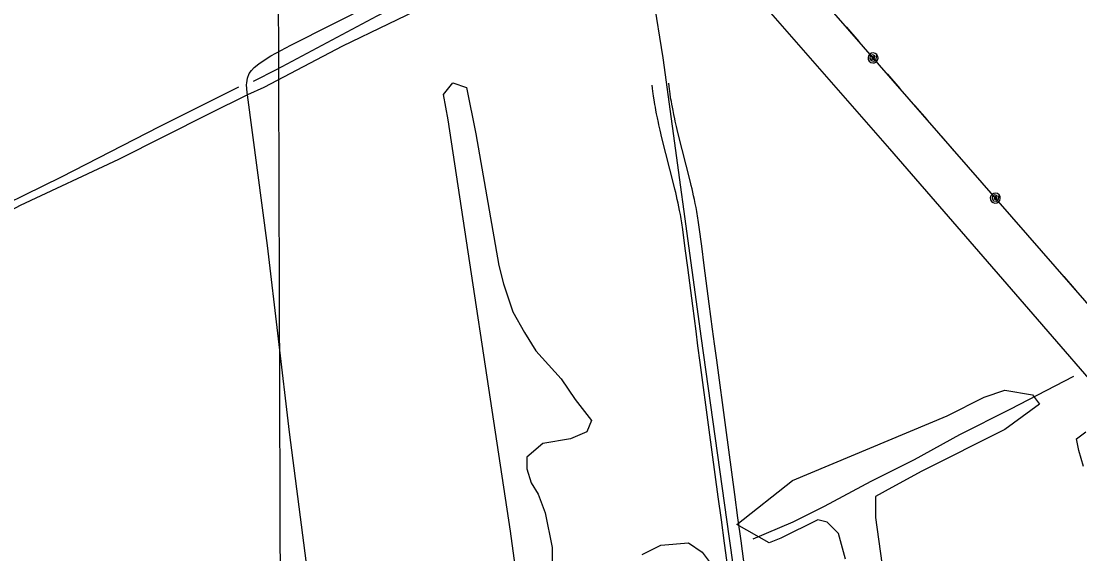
# Model space of a CAD drawing. Extents: x 3392644 to 3430565, y 576657 to 602123.
# Drawn here: x 3401526 to 3403426, y 599250 to 600207 of the extents above; entities that cross this region are included whole.
import ezdxf

# ---------------------------------------------------------------- set-up
doc = ezdxf.new("R2010")
doc.units = 0
for name, color, linetype in [('V-DTCH-CNTR', 7, 'Continuous'), ('V-GRID-MAJR', 7, 'Continuous'), ('V-RAIL-TRAK', 7, 'Continuous'), ('V-ROAD-CNTR', 7, 'Continuous'), ('V-SITE-VEGE', 7, 'Continuous'), ('V-TOPO-SHOR', 7, 'Continuous'), ('V-UTIL-LINE', 7, 'Continuous')]:
    doc.layers.add(name, color=color, linetype=linetype)

msp = doc.modelspace()

# ---------------------------------------------------------------- linework, layer by layer
at = {"layer": 'V-DTCH-CNTR'}
for points in [[(3402266.2830000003, 600241.157), (3402102.269, 600161.947), (3401961.2770000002, 600087.576), (3401931.796, 600074.636), (3401863.396, 600040.584), (3401700.075, 599958.582), (3401523.502, 599875.907), (3401288.9760000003, 599750.096), (3401166.12, 599679.876), (3401165.42, 599677.089), (3401164.711, 599671.51), (3401164.701, 599664.539), (3401206.679, 599342.988), (3401267.3140000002, 598923.081), (3401322.518, 598516.586), (3401327.859, 598462.42), (3401340.896, 598330.209), (3401388.471, 598018.414), (3401437.994, 597624.327)], [(3402253.3170000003, 597599.637), (3402217.5160000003, 597864.691), (3402174.858, 598196.7000000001), (3402128.758, 598553.822), (3402087.181, 598864.084), (3402085.389, 598877.466), (3402081.418, 598906.916), (3402053.031, 599117.409), (3402007.619, 599468.951), (3401967.756, 599803.745), (3401931.796, 600074.636), (3401931.275, 600078.562), (3401929.9050000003, 600092.511), (3401930.608, 600095.997), (3401932.017, 600104.363), (3401934.8200000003, 600112.725), (3401939.015, 600118.2980000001), (3401943.9050000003, 600123.868), (3401952.286, 600130.129), (3401965.551, 600139.1730000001), (3401973.927, 600144.735), (3402009.525, 600163.501), (3402159.586, 600239.25), (3402176.91649022, 600247.5323413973)], [(3402660.6089020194, 600249.2911366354), (3402677.796, 600140.916), (3402746.7260000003, 599636.794), (3402796.367, 599282.091), (3402873.599, 598736.072), (3402941.159, 598247.308), (3402992.105, 597838.157), (3403038.928, 597468.1)]]:
    msp.add_lwpolyline(points, dxfattribs=at)
at = {"layer": 'V-GRID-MAJR'}
msp.add_spline([(3402048.6720000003, 582063.4890000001), (3402028.4020000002, 588122.6730000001), (3402008.125, 594183.791), (3401987.849, 600244.93), (3401987.843, 600246.845)], degree=3, dxfattribs=at)
at = {"layer": 'V-RAIL-TRAK'}
msp.add_lwpolyline([(3402846.294490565, 600249.9663238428), (3402854.035, 600240.961), (3403084.5840000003, 599977.348), (3403333.994, 599689.903), (3403492.5810000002, 599506.218), (3403669.339, 599305.702), (3403899.887, 599039.991), (3404014.46, 598907.485), (3404219.858, 598671.218), (3404363.079, 598507.861), (3404468.577, 598390.074), (3404516.793, 598340.2880000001), (3404562.914, 598294.005), (3404613.928, 598243.513), (3404659.359, 598201.433)], dxfattribs=at)
at = {"layer": 'V-ROAD-CNTR'}
for points in [[(3402799.5283632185, 599186.2456009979), (3402788.4603853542, 599269.48943451), (3402782.91239645, 599311.098351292), (3402777.3244076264, 599352.6992680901), (3402761.048440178, 599473.2190270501), (3402744.7694727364, 599593.75378598), (3402740.7674807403, 599623.6587261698), (3402737.31248765, 599649.8356738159), (3402731.3374996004, 599695.6285822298), (3402722.41751744, 599764.2934449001), (3402717.919526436, 599798.6003762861), (3402713.363535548, 599832.870307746), (3402712.811536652, 599836.8682997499), (3402712.2405377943, 599840.7842919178), (3402711.650538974, 599844.63828421), (3402711.044540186, 599848.4272766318), (3402710.42254143, 599852.1592691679), (3402709.7875427, 599855.832261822), (3402709.1435439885, 599859.4282546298), (3402707.8065466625, 599866.565240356), (3402706.443549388, 599873.459226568), (3402705.060552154, 599880.139213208), (3402703.6685549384, 599886.611200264), (3402702.27255773, 599892.882187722), (3402700.880560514, 599898.9611755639), (3402699.4985632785, 599904.8521637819), (3402698.145565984, 599910.501152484), (3402675.598611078, 599999.7899739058), (3402674.2326138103, 600005.506962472), (3402672.988616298, 600010.8169518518), (3402671.843618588, 600015.804941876), (3402670.7906206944, 600020.4879325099), (3402669.818622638, 600024.9059236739), (3402668.0646261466, 600033.1559071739), (3402666.5906290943, 600040.415892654), (3402665.356631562, 600046.78787991), (3402664.3226336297, 600052.3778687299), (3402663.4536353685, 600057.281858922), (3402662.724636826, 600061.581850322), (3402662.1066380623, 600065.371842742), (3402661.091640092, 600071.9578295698), (3402660.3766415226, 600076.933819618), (3402659.866642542, 600080.695812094), (3402659.156643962, 600086.305800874), (3402658.5146452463, 600091.8597897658)], [(3402829.264303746, 599190.2095930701), (3402818.198325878, 599273.44942659), (3402812.646336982, 599315.0783433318), (3402807.0563481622, 599356.703260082), (3402790.778380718, 599477.235019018), (3402774.5014132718, 599597.751777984), (3402770.505421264, 599627.610718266), (3402767.0564281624, 599653.739666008), (3402761.085440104, 599699.500574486), (3402752.165457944, 599768.175437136), (3402747.6614669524, 599802.526368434), (3402743.0914760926, 599836.89829969), (3402742.513477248, 599841.084291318), (3402741.910478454, 599845.2162830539), (3402741.2904796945, 599849.2742749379), (3402740.6524809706, 599853.2632669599), (3402739.998482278, 599857.1812591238), (3402739.3334836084, 599861.030251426), (3402738.6534849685, 599864.8322438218), (3402737.2664877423, 599872.2372290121), (3402735.8474905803, 599879.4092146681), (3402734.4144934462, 599886.3352008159), (3402732.974496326, 599893.0251874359), (3402731.536499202, 599899.4881745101), (3402730.1065020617, 599905.7351620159), (3402728.690504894, 599911.7721499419), (3402727.27750772, 599917.6691381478), (3402704.7325528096, 600006.94795959), (3402703.4265554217, 600012.4149486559), (3402702.21255785, 600017.5949382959), (3402701.0975600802, 600022.4509285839), (3402700.0745621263, 600027.001919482), (3402699.1405639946, 600031.24791099), (3402697.436567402, 600039.2598949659), (3402696.0185702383, 600046.251880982), (3402694.83257261, 600052.3698687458), (3402693.84257459, 600057.7218580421), (3402693.013576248, 600062.4058486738), (3402692.3185776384, 600066.5038404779), (3402691.736578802, 600070.069833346), (3402690.765580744, 600076.3758207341), (3402690.088582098, 600081.0838113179), (3402689.61258305, 600084.5958042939), (3402688.9385843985, 600089.9117936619), (3402688.316585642, 600095.301782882)]]:
    msp.add_lwpolyline(points, dxfattribs=at)
at = {"layer": 'V-SITE-VEGE'}
for points in [[(3402420.7970000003, 599058.23), (3402424.944, 599099.743), (3402424.944, 599137.107), (3402404.204, 599290.705), (3402292.203, 600029.644), (3402283.906, 600075.308), (3402300.4990000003, 600096.0650000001), (3402325.3880000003, 600087.762)], [(3402325.3880000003, 600087.762), (3402341.981, 600004.736), (3402383.4620000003, 599768.108), (3402391.7600000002, 599734.9), (3402408.3510000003, 599685.082), (3402429.093, 599647.718), (3402449.833, 599614.51), (3402495.463, 599564.6950000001), (3402520.352, 599527.333), (3402549.3880000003, 599489.971), (3402541.092, 599469.213), (3402512.055, 599456.759), (3402462.2770000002, 599448.456), (3402433.24, 599423.5480000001), (3402433.24, 599402.792), (3402441.537, 599377.882), (3402453.98, 599357.128), (3402466.426, 599323.915), (3402478.8680000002, 599261.6460000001), (3402478.8680000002, 599236.738)], [(3403005.687, 599240.889), (3402993.241, 599286.554), (3402972.501, 599307.31), (3402955.91, 599311.461), (3402889.539, 599278.251), (3402868.7970000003, 599269.948), (3402810.723, 599303.159), (3402910.279, 599382.035), (3403188.207, 599498.272), (3403254.576, 599531.482), (3403291.909, 599543.936), (3403341.688, 599535.633), (3403354.132, 599519.028), (3403291.909, 599473.3640000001), (3403142.575, 599398.6410000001), (3403088.649, 599369.582), (3403059.613, 599352.976), (3403059.613, 599315.613), (3403213.094, 598207.206)], [(3403432.947, 599406.943), (3403424.65, 599436.002), (3403420.503, 599456.759), (3403437.092, 599469.213)], [(3402640.647, 599249.192), (3402673.833, 599265.797), (3402723.612, 599269.948), (3402748.501, 599253.341), (3402760.9450000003, 599236.738)]]:
    msp.add_lwpolyline(points, dxfattribs=at)
at = {"layer": 'V-TOPO-SHOR'}
for points in [[(3402227.607347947, 600247.7166627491), (3402164.168, 600215.709), (3401984.546, 600120.358), (3401941.915, 600098.784)], [(3401916.061, 600088.356), (3401773.487, 600017.38), (3401597.365, 599926.912), (3401433.132, 599846.198), (3401266.792, 599759.203), (3401173.1410000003, 599711.884)], [(3403415.328, 599568.412), (3403300.773, 599509.292), (3403210.671, 599464.087), (3403128.9420000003, 599418.8690000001), (3403051.411, 599379.924), (3402967.588, 599335.405), (3402911.012, 599306.89), (3402839.078, 599276.31)]]:
    msp.add_lwpolyline(points, dxfattribs=at)
at = {"layer": 'V-UTIL-LINE'}
for points in [[(3402959.655413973, 600250.3785251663), (3404204.903, 598822.059), (3404726.9420000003, 598250.348), (3405207.472, 598516.071), (3406263.437, 599099.6190000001), (3406784.1550000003, 599391.289), (3407290.066, 599621.044), (3407808.9, 599796.975), (3408347.8740000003, 599908.085), (3408625.737, 599825.535), (3409274.747, 599891.958), (3409932.04, 599953.231), (3410526.523, 600014.451), (3411179.019, 600074.4890000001), (3411843.539, 600129.658), (3412525.7830000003, 600199.316), (3413442.4002009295, 600288.4957276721)], [(3403007.2060000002, 600195.838), (3403029.549, 600170.21)], [(3403055.178, 600140.813), (3403055.886, 600143.602), (3403053.71, 600142.777), (3403053.102, 600140.099), (3403055.258, 600138.1190000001), (3403057.923, 600140.228), (3403058.357, 600144.8960000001), (3403054.468, 600146.651), (3403050.0840000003, 600144.546), (3403049.543, 600139.9990000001), (3403051.68, 600136.072), (3403056.44, 600135.2880000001), (3403060.795, 600138.656), (3403061.9620000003, 600146.727), (3403059.182, 600148.873), (3403055.793, 600149.792), (3403052.31, 600149.344), (3403049.264, 600147.5970000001), (3403047.1180000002, 600144.817), (3403046.199, 600141.428), (3403046.647, 600137.9450000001), (3403048.394, 600134.899), (3403051.174, 600132.753), (3403054.563, 600131.834), (3403058.046, 600132.282), (3403061.092, 600134.029), (3403063.238, 600136.809), (3403064.157, 600140.198), (3403063.7090000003, 600143.681), (3403061.9620000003, 600146.727)], [(3403080.807, 600111.417), (3403103.15, 600085.789)], [(3403129.436, 600055.639), (3403151.779, 600030.011)], [(3403178.0640000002, 599999.861), (3403200.407, 599974.233)], [(3403226.693, 599944.083), (3403249.036, 599918.455)], [(3403274.665, 599889.058), (3403275.373, 599891.8470000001), (3403273.197, 599891.022), (3403272.589, 599888.344), (3403274.7460000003, 599886.363), (3403277.41, 599888.4720000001), (3403277.844, 599893.14), (3403273.955, 599894.8960000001), (3403269.571, 599892.79), (3403269.031, 599888.2440000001), (3403271.167, 599884.317), (3403275.927, 599883.532), (3403280.282, 599886.901), (3403281.449, 599894.9720000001), (3403278.669, 599897.118), (3403275.2800000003, 599898.037), (3403271.7970000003, 599897.589), (3403268.751, 599895.8420000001), (3403266.605, 599893.062), (3403265.686, 599889.6730000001), (3403266.134, 599886.1900000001), (3403267.881, 599883.143), (3403270.661, 599880.998), (3403274.0500000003, 599880.079), (3403277.5330000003, 599880.527), (3403280.579, 599882.274), (3403282.725, 599885.053), (3403283.644, 599888.443), (3403283.196, 599891.926), (3403281.449, 599894.9720000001)], [(3403300.294, 599859.662), (3403322.637, 599834.034)], [(3403348.923, 599803.884), (3403371.2660000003, 599778.256)], [(3403397.551, 599748.106), (3403419.894, 599722.478)]]:
    msp.add_lwpolyline(points, dxfattribs=at)

doc.saveas('drawing.dxf')
